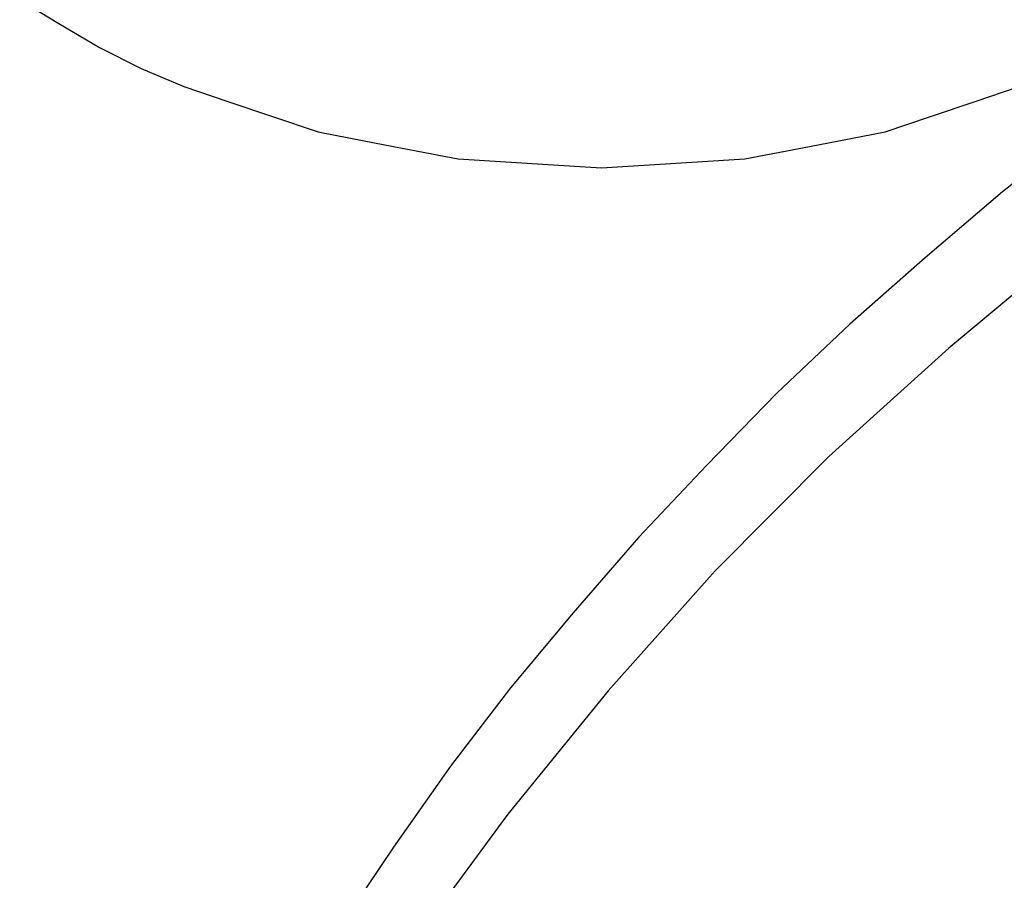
# Model space of a CAD drawing. Extents: x 1107 to 4046, y 937 to 3355.
# Tile 629 of 656: x 2216.04 to 2219.32, y 2699.89 to 2702.76. Entities that reach past the tile are written whole.
import ezdxf

# ---------------------------------------------------------------- set-up
doc = ezdxf.new("R2010")
doc.units = 0
doc.layers.add('KF_VIDA_L___C_REAR', color=7, linetype='CONTINUOUS')

# ---------------------------------------------------------------- blocks, each defined once
blk = doc.blocks.new('KF_VIDA_L___C_REAR')
at = {"layer": 'KF_VIDA_L___C_REAR'}
for points in [[(29.064, 1013.61, 0), (29.1944, 1013.53, 0), (29.3292, 1013.45, 0), (29.468, 1013.38, 0), (29.6104, 1013.32, 0), (29.7563, 1013.27, 0), (29.9051, 1013.22, 0), (30.0566, 1013.17, 0), (30.2103, 1013.14, 0), (30.366, 1013.11, 0), (30.5231, 1013.08, 0), (30.6814, 1013.07, 0), (30.8405, 1013.06, 0), (31, 1013.05, 0), (31.1595, 1013.06, 0), (31.3186, 1013.07, 0), (31.4769, 1013.08, 0), (31.634, 1013.11, 0), (31.7897, 1013.14, 0), (31.9434, 1013.17, 0), (32.0949, 1013.22, 0), (32.2437, 1013.27, 0), (32.3896, 1013.32, 0)], [(32.6, 1013.18, 0), (32.3344, 1012.97, 0), (32.0764, 1012.75, 0), (31.826, 1012.53, 0), (31.5836, 1012.3, 0), (31.3493, 1012.06, 0), (31.1234, 1011.82, 0), (30.9061, 1011.57, 0), (30.6975, 1011.32, 0), (30.498, 1011.06, 0), (30.3075, 1010.79, 0), (30.1264, 1010.52, 0)], [(37.0746, 1015, 0), (36.5247, 1014.85, 0), (35.9843, 1014.67, 0), (35.4548, 1014.46, 0), (34.9375, 1014.24, 0), (34.4336, 1013.99, 0), (33.9443, 1013.72, 0), (33.4707, 1013.43, 0), (33.0142, 1013.12, 0), (32.5756, 1012.8, 0), (32.1561, 1012.45, 0), (31.7568, 1012.09, 0), (31.3785, 1011.71, 0), (31.0222, 1011.31, 0), (30.6887, 1010.9, 0), (30.3788, 1010.48, 0)]]:
    blk.add_polyline3d(points, dxfattribs=at)

msp = doc.modelspace()

# ---------------------------------------------------------------- block references
at = {"layer": 'KF_VIDA_L___C_REAR'}
msp.add_blockref('KF_VIDA_L___C_REAR', (2186.9791, 1689.2132), dxfattribs=at)

doc.saveas('drawing.dxf')
